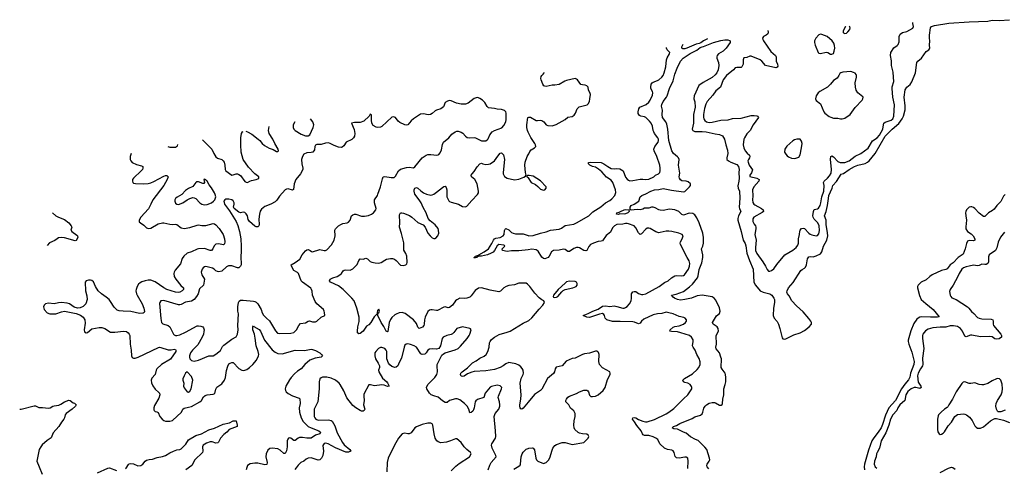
# Model space of a CAD drawing. Header units: inches. Extents: x 2001573 to 2220545, y 644482 to 846830.
# Tile 531 of 656: x 2072950 to 2086599, y 840612 to 846824. Entities that reach past the tile are written whole.
import ezdxf

# ---------------------------------------------------------------- set-up
doc = ezdxf.new("R2010")
doc.units = ezdxf.units.IN
doc.header["$MEASUREMENT"] = 0
doc.layers.add('C0874', color=7, linetype='Continuous')
doc.layers.add('C0884', color=7, linetype='Continuous')

msp = doc.modelspace()

# ---------------------------------------------------------------- linework, layer by layer
at = {"layer": 'C0874', "color": 5, "elevation": 340}
for points in [[(2079290, 845747), (2079250, 845732), (2079165, 845670), (2079130, 845657), (2079110, 845654), (2079070, 845653), (2079007, 845667), (2078930, 845701), (2078910, 845704), (2078882, 845698), (2078850, 845676), (2078823, 845617), (2078790, 845592), (2078730, 845573), (2078710, 845562), (2078670, 845526), (2078645, 845510), (2078612, 845508), (2078550, 845520), (2078505, 845515), (2078408, 845450), (2078377, 845423), (2078330, 845370), (2078310, 845363), (2078287, 845367), (2078219, 845399), (2078198, 845418), (2078159, 845470), (2078130, 845479), (2078110, 845473), (2077970, 845347), (2077950, 845335), (2077912, 845332), (2077890, 845336), (2077850, 845361), (2077833, 845390), (2077827, 845433), (2077828, 845508), (2077810, 845515), (2077793, 845487), (2077721, 845419), (2077670, 845399), (2077590, 845399), (2077552, 845390), (2077585, 845305), (2077596, 845250), (2077592, 845210), (2077579, 845190), (2077553, 845167), (2077475, 845130), (2077443, 845077), (2077422, 845058), (2077406, 845054), (2077370, 845061), (2077310, 845081), (2077252, 845112), (2077230, 845118), (2077190, 845114), (2077130, 845094), (2077070, 845098), (2077050, 845089), (2077042, 845070), (2077036, 845024), (2077015, 844990), (2076990, 844984), (2076930, 844981), (2076890, 844961), (2076870, 844930), (2076857, 844890), (2076860, 844830), (2076876, 844770), (2076873, 844750), (2076845, 844690), (2076776, 844610), (2076757, 844550), (2076746, 844474), (2076730, 844462), (2076670, 844480), (2076650, 844479), (2076631, 844469), (2076550, 844381), (2076514, 844326), (2076490, 844301), (2076432, 844268), (2076350, 844236), (2076300, 844200), (2076285, 844175), (2076273, 844130), (2076264, 844064), (2076268, 843990), (2076264, 843970), (2076250, 843956), (2076230, 843957), (2076210, 843966), (2076135, 844030), (2076119, 844059), (2076107, 844110), (2076090, 844138), (2076070, 844156), (2076050, 844160), (2076010, 844152), (2075990, 844157), (2075922, 844210), (2075914, 844230), (2075925, 844270), (2075924, 844290), (2075910, 844317), (2075890, 844329), (2075850, 844337), (2075810, 844339), (2075792, 844330), (2075782, 844310), (2075791, 844270), (2075859, 844179), (2075952, 844032), (2075975, 843975), (2075999, 843890), (2076017, 843790), (2076022, 843690), (2076021, 843610), (2076015, 843550), (2076019, 843430), (2076011, 843409), (2075990, 843390), (2075970, 843388), (2075890, 843414), (2075846, 843414), (2075818, 843402), (2075750, 843342), (2075710, 843333), (2075690, 843336), (2075670, 843346), (2075647, 843370), (2075623, 843383), (2075550, 843403), (2075530, 843405), (2075510, 843401), (2075493, 843390), (2075479, 843370), (2075467, 843330), (2075473, 843290), (2075511, 843230), (2075496, 843150), (2075445, 843095), (2075422, 843030), (2075402, 842990), (2075370, 842950), (2075330, 842928), (2075250, 842913), (2075190, 842879), (2075170, 842874), (2075150, 842875), (2074950, 842935), (2074907, 842930), (2074892, 842910), (2074888, 842892), (2074906, 842686), (2074916, 842630), (2074934, 842614), (2075008, 842588), (2075030, 842573), (2075081, 842470), (2075090, 842460), (2075110, 842452), (2075130, 842450), (2075170, 842460), (2075250, 842496), (2075410, 842585), (2075430, 842587), (2075461, 842582), (2075487, 842570), (2075497, 842557), (2075507, 842530), (2075505, 842505), (2075497, 842470), (2075478, 842430), (2075419, 842321), (2075347, 842250), (2075320, 842210), (2075305, 842170), (2075303, 842150), (2075308, 842130), (2075330, 842103), (2075370, 842096), (2075430, 842109), (2075570, 842167), (2075630, 842171), (2075670, 842193), (2075736, 842244), (2075762, 842298), (2075782, 842318), (2075890, 842398), (2075950, 842431), (2075970, 842471), (2075979, 842530), (2075976, 842590), (2075982, 842750), (2075974, 842790), (2075972, 842850), (2075985, 842910), (2075994, 842926), (2076010, 842938), (2076050, 842941), (2076190, 842925), (2076210, 842922), (2076230, 842911), (2076250, 842888), (2076298, 842810), (2076310, 842767), (2076330, 842733), (2076370, 842689), (2076412, 842652), (2076494, 842514), (2076525, 842485), (2076550, 842477), (2076710, 842484), (2076750, 842494), (2076788, 842530), (2076821, 842590), (2076845, 842615), (2076913, 842627), (2076950, 842651), (2076966, 842654), (2077010, 842641), (2077050, 842639), (2077070, 842651), (2077130, 842706), (2077178, 842730), (2077177, 842770), (2077173, 842790), (2077161, 842810), (2077068, 842888), (2077044, 842924), (2077011, 843010), (2077005, 843065), (2076997, 843090), (2076985, 843105), (2076870, 843190), (2076852, 843210), (2076813, 843310), (2076802, 843322), (2076750, 843352), (2076716, 843410), (2076715, 843430), (2076770, 843462), (2076832, 843510), (2076867, 843570), (2076910, 843623), (2076930, 843637), (2076950, 843643), (2076978, 843630), (2076995, 843615), (2077010, 843611), (2077110, 843644), (2077170, 843627), (2077190, 843627), (2077210, 843637), (2077273, 843707), (2077310, 843770), (2077325, 843830), (2077317, 843910), (2077329, 843930), (2077370, 843968), (2077402, 843990), (2077430, 844003), (2077490, 844011), (2077510, 844021), (2077531, 844049), (2077549, 844110), (2077570, 844124), (2077590, 844131), (2077610, 844130), (2077690, 844103), (2077730, 844102), (2077785, 844115), (2077829, 844131), (2077854, 844150), (2077889, 844190), (2077894, 844210), (2077867, 844287), (2077870, 844330), (2077910, 844390), (2077917, 844410), (2077954, 844510), (2077978, 844622), (2077991, 844649), (2078010, 844655), (2078098, 844638), (2078140, 844640), (2078162, 844658), (2078200, 844730), (2078230, 844756), (2078310, 844778), (2078350, 844782), (2078410, 844774), (2078430, 844786), (2078529, 844911), (2078585, 844950), (2078610, 844958), (2078650, 844959), (2078732, 844948), (2078750, 844951), (2078762, 844958), (2078779, 844981), (2078797, 845023), (2078810, 845096), (2078827, 845130), (2078901, 845190), (2078942, 845238), (2078988, 845272), (2079010, 845282), (2079030, 845283), (2079070, 845267), (2079091, 845251), (2079129, 845210), (2079154, 845194), (2079190, 845188), (2079252, 845192), (2079270, 845189), (2079350, 845149), (2079370, 845145), (2079411, 845149), (2079430, 845160), (2079444, 845176), (2079469, 845231), (2079500, 845270), (2079530, 845290), (2079632, 845328), (2079662, 845358), (2079687, 845410), (2079696, 845444), (2079695, 845530), (2079687, 845550), (2079670, 845566), (2079630, 845583), (2079570, 845587), (2079530, 845597), (2079450, 845605), (2079430, 845621), (2079397, 845677), (2079365, 845710), (2079330, 845735), (2079310, 845744)], [(2075510, 844614), (2075505, 844610), (2075512, 844570), (2075504, 844556), (2075490, 844554), (2075430, 844578), (2075410, 844581), (2075402, 844578), (2075390, 844570), (2075350, 844513), (2075290, 844485), (2075250, 844459), (2075197, 844403), (2075133, 844367), (2075110, 844350), (2075100, 844330), (2075100, 844310), (2075110, 844284), (2075129, 844269), (2075150, 844267), (2075210, 844286), (2075270, 844329), (2075310, 844350), (2075350, 844361), (2075370, 844359), (2075390, 844347), (2075448, 844290), (2075477, 844270), (2075510, 844260), (2075550, 844265), (2075610, 844290), (2075637, 844310), (2075654, 844330), (2075669, 844370), (2075662, 844402), (2075649, 844429), (2075610, 844494), (2075576, 844536), (2075550, 844588), (2075537, 844597), (2075530, 844608)], [(2075270, 841949), (2075250, 841929), (2075230, 841894), (2075213, 841850), (2075213, 841833), (2075224, 841790), (2075222, 841750), (2075228, 841728), (2075270, 841671), (2075290, 841668), (2075310, 841679), (2075327, 841710), (2075351, 841830), (2075330, 841881)]]:
    msp.add_lwpolyline(points, close=True, dxfattribs=at)
at = {"layer": 'C0874', "color": 5}
for points, elevation in [([(2076765, 845411), (2076764, 845410), (2076742, 845370), (2076742, 845330), (2076751, 845310), (2076770, 845290), (2076850, 845240), (2076910, 845217), (2076950, 845215), (2076970, 845231), (2077018, 845330), (2077027, 845370), (2077014, 845410), (2076981, 845450), (2076980, 845451)], 340), ([(2080000, 845265), (2079988, 845290), (2079981, 845330), (2079980, 845370), (2079992, 845468), (2080000, 845472)], 320), ([(2076084, 845281), (2076110, 845273), (2076170, 845237), (2076254, 845170), (2076277, 845150), (2076310, 845110), (2076343, 845083), (2076410, 845044), (2076466, 845026), (2076510, 845000), (2076530, 844997), (2076536, 845010), (2076535, 845030), (2076488, 845108), (2076458, 845170), (2076408, 845250), (2076401, 845290), (2076410, 845345)], 320), ([(2075485, 845163), (2075510, 845132), (2075613, 845033), (2075641, 844970), (2075670, 844924), (2075690, 844909), (2075750, 844889), (2075773, 844870), (2075785, 844850), (2075796, 844810), (2075800, 844750), (2075810, 844730), (2075890, 844672), (2075910, 844674), (2075950, 844690), (2075970, 844688), (2075990, 844680), (2076010, 844667), (2076070, 844586), (2076090, 844573), (2076110, 844569), (2076141, 844590), (2076162, 844598), (2076230, 844610), (2076250, 844619), (2076265, 844630), (2076264, 844650), (2076211, 844691), (2076123, 844783), (2076048, 844890), (2076022, 844990), (2076015, 845090), (2076015, 845190), (2076027, 845250), (2076040, 845270), (2076048, 845274)], 320), ([(2075002, 845069), (2075030, 845058), (2075110, 845061), (2075140, 845080), (2075144, 845097)], 340), ([(2074497, 844970), (2074480, 844930), (2074481, 844890), (2074489, 844870), (2074507, 844847), (2074570, 844817), (2074641, 844801), (2074655, 844790), (2074659, 844770), (2074652, 844750), (2074636, 844730), (2074526, 844630), (2074515, 844610), (2074513, 844590), (2074519, 844570), (2074530, 844561), (2074554, 844554), (2074670, 844552), (2074730, 844557), (2074770, 844566), (2074810, 844582), (2074950, 844659), (2074970, 844665), (2074990, 844665), (2075007, 844650), (2074994, 844610), (2074949, 844530), (2074795, 844330), (2074770, 844270), (2074734, 844206), (2074628, 844090), (2074607, 844050), (2074607, 844027), (2074625, 844010), (2074670, 843980), (2074710, 843942), (2074735, 843935), (2074770, 843938), (2074870, 843997), (2074929, 844011), (2074950, 844012), (2075030, 843993), (2075070, 843990), (2075110, 843995), (2075130, 843990), (2075190, 843940), (2075230, 843931), (2075310, 843946), (2075410, 843980), (2075430, 843982), (2075474, 843974), (2075530, 843974), (2075630, 844001), (2075650, 843998), (2075670, 843985), (2075714, 843934), (2075770, 843850), (2075787, 843790), (2075793, 843750), (2075790, 843722), (2075781, 843710), (2075770, 843706), (2075710, 843719), (2075670, 843715), (2075646, 843694), (2075629, 843650), (2075610, 843628), (2075590, 843627), (2075510, 843654), (2075430, 843650), (2075410, 843645), (2075331, 843609), (2075270, 843590), (2075227, 843550), (2075204, 843516), (2075178, 843442), (2075104, 843356), (2075090, 843330), (2075086, 843310), (2075091, 843270), (2075113, 843230), (2075183, 843143), (2075221, 843110), (2075219, 843090), (2075201, 843070), (2075171, 843050), (2075150, 843045), (2075110, 843050), (2074990, 843090), (2074950, 843110), (2074830, 843193), (2074770, 843216), (2074730, 843216), (2074690, 843210), (2074645, 843195), (2074619, 843181), (2074599, 843161), (2074579, 843130), (2074564, 843090), (2074562, 843070), (2074569, 843030), (2074578, 843010), (2074646, 842890), (2074669, 842830), (2074679, 842781), (2074677, 842770), (2074660, 842760), (2074610, 842755), (2074490, 842784), (2074386, 842786), (2074330, 842791), (2074301, 842801), (2074262, 842842), (2074210, 842924), (2074190, 842948), (2074150, 842984), (2074086, 843026), (2074040, 843070), (2074000, 843130), (2073974, 843194), (2073952, 843212), (2073930, 843219), (2073902, 843218), (2073871, 843210), (2073857, 843190), (2073863, 843070), (2073881, 843001), (2073886, 842950), (2073865, 842890), (2073830, 842853), (2073790, 842833), (2073750, 842831), (2073704, 842844), (2073641, 842890), (2073610, 842900), (2073530, 842910), (2073490, 842905), (2073430, 842890), (2073350, 842900), (2073310, 842891), (2073289, 842870), (2073282, 842850), (2073288, 842810), (2073330, 842765), (2073370, 842749), (2073450, 842749), (2073530, 842778), (2073570, 842787), (2073734, 842754), (2073794, 842734), (2073830, 842706), (2073855, 842670), (2073859, 842621), (2073842, 842530), (2073850, 842503), (2073870, 842488), (2073890, 842491), (2073950, 842543), (2074050, 842562), (2074090, 842562), (2074130, 842550), (2074155, 842535), (2074170, 842520), (2074210, 842499), (2074270, 842499), (2074390, 842510), (2074430, 842506), (2074456, 842490), (2074470, 842470), (2074475, 842450), (2074481, 842330), (2074497, 842250), (2074498, 842170), (2074507, 842147), (2074530, 842138), (2074550, 842138), (2074593, 842150), (2074874, 842286), (2074890, 842289), (2074905, 842285), (2075010, 842251), (2075050, 842252), (2075090, 842261), (2075110, 842257), (2075116, 842250), (2075113, 842230), (2075039, 842121), (2074916, 842050), (2074853, 841990), (2074843, 841970), (2074826, 841910), (2074782, 841858), (2074771, 841830), (2074776, 841796), (2074794, 841754), (2074827, 841707), (2074881, 841661), (2074888, 841650), (2074893, 841630), (2074878, 841582), (2074819, 841481), (2074808, 841450), (2074810, 841422), (2074816, 841410), (2074830, 841399), (2074850, 841396), (2074870, 841383), (2074894, 841330), (2074924, 841290), (2074950, 841272), (2074970, 841266), (2075030, 841263), (2075070, 841275), (2075193, 841390), (2075212, 841430), (2075230, 841445), (2075290, 841457), (2075330, 841469), (2075448, 841532), (2075470, 841552), (2075499, 841601), (2075519, 841621), (2075550, 841630), (2075630, 841638), (2075654, 841646), (2075671, 841709), (2075683, 841737), (2075750, 841783), (2075790, 841830), (2075802, 841870), (2075815, 841965), (2075834, 842027), (2075850, 842058), (2075866, 842070), (2075890, 842077), (2075910, 842075), (2075990, 841993), (2076030, 841971), (2076050, 841968), (2076070, 841970), (2076098, 841982), (2076134, 842006), (2076182, 842050), (2076234, 842110), (2076262, 842170), (2076263, 842190), (2076258, 842230), (2076227, 842307), (2076216, 842416), (2076203, 842470), (2076182, 842530), (2076180, 842570), (2076190, 842587), (2076197, 842577), (2076270, 842532), (2076290, 842512), (2076346, 842386), (2076450, 842254), (2076490, 842220), (2076510, 842209), (2076530, 842202), (2076590, 842196), (2076770, 842246), (2076896, 842244), (2076990, 842261), (2077010, 842258), (2077050, 842241), (2077110, 842210), (2077136, 842190), (2077147, 842170), (2077131, 842150), (2077044, 842136), (2076970, 842110), (2076902, 842050), (2076850, 841990), (2076802, 841958), (2076760, 841920), (2076712, 841870), (2076690, 841838), (2076640, 841750), (2076630, 841710), (2076633, 841690), (2076644, 841670), (2076670, 841647), (2076730, 841614), (2076825, 841585), (2076835, 841575), (2076840, 841510), (2076825, 841450), (2076827, 841390), (2076850, 841310), (2076880, 841260), (2076930, 841207), (2076951, 841191), (2076991, 841171), (2077099, 841130), (2077121, 841110), (2077113, 841090), (2077050, 841071), (2076990, 841031), (2076930, 841029), (2076870, 841037), (2076830, 841036), (2076809, 841030), (2076770, 840998), (2076750, 840998), (2076710, 841030), (2076690, 841035), (2076676, 841030), (2076665, 841015), (2076659, 840990), (2076658, 840910), (2076650, 840853), (2076630, 840818), (2076610, 840818), (2076563, 840863), (2076530, 840881), (2076450, 840890), (2076416, 840884), (2076390, 840864), (2076366, 840810), (2076362, 840770), (2076382, 840690), (2076375, 840665), (2076350, 840658), (2076250, 840682), (2076210, 840685), (2076146, 840674), (2076110, 840650), (2076097, 840623), (2076089, 840590)], 320), ([(2080000, 843153), (2079990, 843164), (2079970, 843176), (2079870, 843175), (2079808, 843152), (2079730, 843144), (2079693, 843130), (2079663, 843110), (2079615, 843065), (2079590, 843057), (2079470, 843079), (2079350, 843111), (2079310, 843106), (2079266, 843074), (2079210, 843001), (2079190, 842984), (2079150, 842968), (2079110, 842963), (2079050, 842970), (2079010, 842947), (2078990, 842930), (2078948, 842870), (2078910, 842838), (2078890, 842835), (2078850, 842846), (2078830, 842844), (2078743, 842797), (2078730, 842795), (2078670, 842808), (2078650, 842808), (2078630, 842800), (2078610, 842783), (2078570, 842707), (2078562, 842670), (2078557, 842610), (2078551, 842589), (2078532, 842568), (2078490, 842550), (2078470, 842567), (2078450, 842616), (2078410, 842666), (2078294, 842754), (2078250, 842771), (2078210, 842763), (2078170, 842748), (2078150, 842737), (2078110, 842701), (2078089, 842671), (2078071, 842630), (2078053, 842507), (2078050, 842503), (2078030, 842512), (2077996, 842576), (2077959, 842630), (2077917, 842730), (2077913, 842750), (2077919, 842761), (2077930, 842767), (2077938, 842790), (2077930, 842814), (2077910, 842795), (2077904, 842770), (2077905, 842750), (2077864, 842710), (2077817, 842630), (2077790, 842599), (2077759, 842581), (2077710, 842512), (2077670, 842477), (2077650, 842475), (2077633, 842490), (2077632, 842510), (2077638, 842570), (2077655, 842645), (2077655, 842705), (2077625, 842830), (2077585, 842930), (2077555, 842970), (2077434, 843090), (2077370, 843138), (2077259, 843190), (2077245, 843210), (2077256, 843230), (2077289, 843250), (2077350, 843270), (2077390, 843292), (2077411, 843309), (2077434, 843346), (2077450, 843356), (2077470, 843361), (2077530, 843356), (2077570, 843376), (2077627, 843433), (2077652, 843490), (2077670, 843513), (2077710, 843510), (2077750, 843521), (2077770, 843515), (2077810, 843475), (2077830, 843466), (2077876, 843456), (2077928, 843452), (2077959, 843461), (2078010, 843495), (2078034, 843506), (2078090, 843516), (2078117, 843517), (2078146, 843506), (2078170, 843491), (2078230, 843425), (2078270, 843422), (2078304, 843430), (2078316, 843444), (2078320, 843460), (2078317, 843550), (2078305, 843585), (2078274, 843634), (2078273, 843733), (2078245, 843865), (2078216, 843950), (2078222, 844010), (2078217, 844123), (2078227, 844150), (2078248, 844152), (2078270, 844147), (2078352, 844112), (2078386, 844090), (2078470, 844018), (2078542, 843982), (2078570, 843950), (2078610, 843870), (2078640, 843830), (2078670, 843804), (2078690, 843795), (2078710, 843795), (2078719, 843801), (2078745, 843830), (2078761, 843870), (2078758, 843910), (2078750, 843932), (2078710, 843985), (2078639, 844039), (2078612, 844072), (2078587, 844150), (2078543, 844223), (2078515, 844290), (2078490, 844330), (2078428, 844410), (2078417, 844450), (2078420, 844470), (2078430, 844490), (2078450, 844500), (2078470, 844492), (2078510, 844453), (2078548, 844428), (2078590, 844409), (2078650, 844396), (2078670, 844399), (2078690, 844409), (2078730, 844435), (2078810, 844501), (2078830, 844515), (2078850, 844518), (2078861, 844501), (2078870, 844470), (2078872, 844370), (2078898, 844318), (2078910, 844307), (2078930, 844299), (2079032, 844272), (2079090, 844239), (2079130, 844233), (2079150, 844242), (2079218, 844322), (2079298, 844402), (2079311, 844429), (2079311, 844450), (2079292, 844550), (2079259, 844610), (2079212, 844650), (2079210, 844670), (2079221, 844690), (2079250, 844724), (2079290, 844789), (2079330, 844828), (2079350, 844836), (2079370, 844827), (2079410, 844819), (2079450, 844823), (2079470, 844830), (2079530, 844870), (2079557, 844903), (2079590, 844954), (2079610, 844976), (2079630, 844981), (2079655, 844955), (2079670, 844890), (2079650, 844710), (2079653, 844690), (2079672, 844652), (2079710, 844628), (2079810, 844607), (2079870, 844617), (2079937, 844643), (2079962, 844658), (2079969, 844670), (2079961, 844710), (2079954, 844810), (2079959, 844850), (2079983, 844930), (2080000, 844953)], 320), ([(2080000, 844668), (2079992, 844668), (2079982, 844658), (2079982, 844650), (2079997, 844637), (2080000, 844633)], 320), ([(2073405, 844150), (2073450, 844110), (2073490, 844089), (2073570, 844059), (2073633, 844010), (2073666, 843970), (2073671, 843950), (2073658, 843910), (2073671, 843890), (2073741, 843841), (2073751, 843830), (2073755, 843810), (2073735, 843765), (2073719, 843761), (2073570, 843805), (2073530, 843809), (2073490, 843805), (2073468, 843792), (2073435, 843765), (2073364, 843736), (2073329, 843696)], 280), ([(2080000, 843639), (2079870, 843624), (2079770, 843622), (2079710, 843614), (2079642, 843630), (2079637, 843650), (2079676, 843690), (2079670, 843699), (2079663, 843703), (2079590, 843711), (2079568, 843692), (2079532, 843628), (2079513, 843607), (2079488, 843590), (2079435, 843570), (2079351, 843550), (2079310, 843548), (2079286, 843530), (2079270, 843526), (2079250, 843526), (2079245, 843530), (2079260, 843540), (2079267, 843550), (2079310, 843562), (2079313, 843570), (2079390, 843608), (2079450, 843649), (2079470, 843690), (2079497, 843723), (2079516, 843770), (2079530, 843791), (2079550, 843801), (2079610, 843806), (2079651, 843829), (2079667, 843850), (2079673, 843907), (2079678, 843922), (2079690, 843935), (2079730, 843916), (2079770, 843876), (2079790, 843868), (2079821, 843861), (2079930, 843860), (2080000, 843836)], 280), ([(2079446, 840590), (2079467, 840653), (2079485, 840690), (2079553, 840770), (2079549, 840790), (2079500, 840890), (2079491, 840930), (2079496, 840950), (2079545, 841030), (2079549, 841050), (2079548, 841130), (2079526, 841330), (2079543, 841370), (2079590, 841430), (2079605, 841470), (2079606, 841490), (2079601, 841530), (2079583, 841590), (2079586, 841610), (2079629, 841710), (2079633, 841733), (2079610, 841753), (2079570, 841763), (2079490, 841746), (2079470, 841737), (2079404, 841650), (2079385, 841590), (2079296, 841564), (2079272, 841548), (2079264, 841530), (2079250, 841450), (2079240, 841420), (2079230, 841402), (2079210, 841383), (2079190, 841381), (2079175, 841430), (2079151, 841470), (2079114, 841510), (2079050, 841561), (2079013, 841573), (2078990, 841572), (2078910, 841552), (2078876, 841524), (2078850, 841522), (2078810, 841544), (2078750, 841596), (2078690, 841613), (2078655, 841630), (2078632, 841650), (2078592, 841712), (2078590, 841730), (2078608, 841770), (2078707, 841870), (2078733, 841910), (2078740, 841950), (2078736, 842030), (2078739, 842050), (2078787, 842153), (2078803, 842177), (2078823, 842197), (2078848, 842212), (2078988, 842252), (2079030, 842273), (2079059, 842301), (2079154, 842410), (2079182, 842450), (2079192, 842470), (2079209, 842530), (2079201, 842541), (2079188, 842550), (2079090, 842573), (2079010, 842550), (2078970, 842493), (2078950, 842473), (2078930, 842464), (2078870, 842453), (2078822, 842430), (2078806, 842410), (2078783, 842310), (2078759, 842270), (2078730, 842260), (2078670, 842266), (2078630, 842260), (2078610, 842250), (2078585, 842210), (2078566, 842194), (2078530, 842189), (2078510, 842199), (2078452, 842290), (2078417, 842310), (2078370, 842328), (2078330, 842336), (2078309, 842331), (2078290, 842316), (2078279, 842290), (2078244, 842136), (2078210, 842078), (2078190, 842032), (2078167, 842013), (2078150, 842010), (2078110, 842020), (2078083, 842043), (2078065, 842070), (2078039, 842130), (2078040, 842230), (2078030, 842250), (2078011, 842270), (2077970, 842286), (2077950, 842286), (2077923, 842270), (2077885, 842230), (2077875, 842210), (2077873, 842170), (2077883, 842130), (2077919, 842070), (2077937, 842030), (2077937, 842010), (2077924, 841970), (2077929, 841950), (2077981, 841861), (2078039, 841810), (2078050, 841795), (2078071, 841749), (2078050, 841746), (2078003, 841763), (2077970, 841767), (2077870, 841756), (2077811, 841769), (2077790, 841768), (2077723, 841637), (2077719, 841610), (2077724, 841550), (2077717, 841490), (2077733, 841430), (2077726, 841414), (2077710, 841402), (2077690, 841401), (2077670, 841410), (2077608, 841448), (2077570, 841482), (2077486, 841586), (2077444, 841684), (2077395, 841770), (2077378, 841790), (2077330, 841830), (2077270, 841859), (2077210, 841873), (2077150, 841874), (2077130, 841866), (2077111, 841850), (2077100, 841810), (2077101, 841710), (2077085, 841530), (2077034, 841430), (2077030, 841410), (2077033, 841330), (2077040, 841310), (2077056, 841290), (2077090, 841278), (2077230, 841281), (2077270, 841275), (2077284, 841264), (2077318, 841198), (2077350, 841105), (2077425, 840970), (2077450, 840936), (2077528, 840870), (2077539, 840850), (2077506, 840834), (2077470, 840835), (2077330, 840895), (2077227, 840950), (2077190, 840958), (2077170, 840953), (2077154, 840926), (2077161, 840850), (2077153, 840790), (2077132, 840750), (2077110, 840730), (2077090, 840725), (2076990, 840755), (2076948, 840752), (2076921, 840739), (2076890, 840710), (2076848, 840690), (2076810, 840655), (2076784, 840616), (2076764, 840596)], 340), ([(2080000, 841529), (2079930, 841446), (2079910, 841432), (2079895, 841435), (2079887, 841447), (2079884, 841464), (2079884, 841490), (2079899, 841570), (2079901, 841630), (2079889, 841790), (2079903, 841857), (2079930, 841910), (2079935, 841930), (2079929, 841969), (2079916, 841996), (2079898, 842018), (2079870, 842040), (2079830, 842057), (2079754, 842074), (2079730, 842076), (2079690, 842060), (2079650, 842030), (2079610, 842008), (2079530, 841979), (2079410, 841961), (2079250, 841951), (2079216, 841944), (2079158, 841922), (2079110, 841888), (2079090, 841881), (2079070, 841886), (2079063, 841910), (2079065, 841930), (2079082, 841950), (2079158, 842002), (2079229, 842071), (2079280, 842100), (2079330, 842136), (2079390, 842166), (2079415, 842190), (2079440, 842230), (2079458, 842290), (2079465, 842350), (2079473, 842370), (2079490, 842394), (2079530, 842430), (2079596, 842464), (2079710, 842495), (2079750, 842510), (2079930, 842623), (2080000, 842654)], 320), ([(2072950, 841429), (2072970, 841432), (2073150, 841479), (2073170, 841477), (2073214, 841454), (2073266, 841454), (2073350, 841443), (2073372, 841448), (2073410, 841472), (2073430, 841478), (2073494, 841486), (2073521, 841499), (2073570, 841533), (2073633, 841553), (2073651, 841551), (2073690, 841519), (2073712, 841512), (2073731, 841491), (2073722, 841470), (2073679, 841430), (2073593, 841370), (2073582, 841350), (2073573, 841310), (2073564, 841290), (2073530, 841250), (2073493, 841190), (2073415, 841105), (2073385, 841035), (2073330, 840996), (2073263, 840937), (2073242, 840910), (2073222, 840870), (2073190, 840710), (2073218, 840630), (2073262, 840530)], 280), ([(2074415, 840605), (2074427, 840613), (2074457, 840663), (2074470, 840674), (2074490, 840680), (2074530, 840672), (2074590, 840646), (2074630, 840651), (2074659, 840670), (2074690, 840709), (2074710, 840726), (2074746, 840734), (2074790, 840736), (2074858, 840762), (2074930, 840775), (2074970, 840791), (2075030, 840826), (2075084, 840850), (2075130, 840867), (2075170, 840873), (2075190, 840882), (2075252, 840948), (2075290, 841008), (2075390, 841067), (2075470, 841087), (2075570, 841145), (2075650, 841169), (2075770, 841222), (2075857, 841243), (2075910, 841268), (2075951, 841271), (2075967, 841210), (2075967, 841190), (2075853, 841147), (2075822, 841110), (2075781, 841079), (2075732, 841030), (2075707, 840973), (2075696, 840964), (2075670, 840961), (2075619, 840979), (2075590, 840980), (2075539, 840961), (2075492, 840930), (2075484, 840910), (2075491, 840850), (2075482, 840830), (2075380, 840730), (2075337, 840650), (2075252, 840590)], 280), ([(2078930, 840577), (2078997, 840643), (2079042, 840678), (2079184, 840770), (2079209, 840810), (2079199, 840830), (2079149, 840870), (2079110, 840909), (2079068, 840968), (2079010, 841021), (2078990, 841022), (2078923, 840990), (2078868, 840972), (2078790, 840964), (2078750, 840976), (2078732, 840992), (2078711, 841031), (2078695, 841090), (2078675, 841210), (2078666, 841226), (2078650, 841238), (2078610, 841235), (2078530, 841217), (2078450, 841187), (2078428, 841170), (2078375, 841105), (2078350, 841087), (2078330, 841087), (2078290, 841098), (2078250, 841089), (2078202, 841030), (2078144, 840930), (2078059, 840750), (2078045, 840690), (2078039, 840561)], 360), ([(2079802, 840598), (2079870, 840639), (2079887, 840653), (2079892, 840670), (2079902, 840770), (2079915, 840810), (2079930, 840833), (2079970, 840875), (2080000, 840888)], 320), ([(2074030, 840549), (2074170, 840612), (2074196, 840616), (2074290, 840582)], 280)]:
    msp.add_lwpolyline(points, dxfattribs=dict(at, elevation=elevation))
at = {"layer": 'C0884', "color": 5}
for points, elevation in [([(2082503, 840603), (2082478, 840630), (2082474, 840650), (2082480, 840670), (2082508, 840710), (2082516, 840730), (2082513, 840753), (2082475, 840870), (2082450, 840905), (2082356, 840996), (2082319, 841010), (2082250, 841049), (2082190, 841098), (2082150, 841110), (2082070, 841154), (2082017, 841157), (2081995, 841170), (2082015, 841190), (2082057, 841203), (2082101, 841230), (2082270, 841303), (2082310, 841326), (2082390, 841348), (2082410, 841368), (2082422, 841390), (2082436, 841444), (2082451, 841470), (2082470, 841492), (2082507, 841513), (2082550, 841523), (2082583, 841523), (2082598, 841518), (2082650, 841488), (2082675, 841485), (2082686, 841494), (2082692, 841510), (2082697, 841570), (2082712, 841630), (2082710, 841710), (2082732, 841770), (2082738, 841810), (2082739, 841870), (2082735, 841910), (2082729, 841930), (2082686, 841986), (2082675, 842010), (2082679, 842130), (2082669, 842150), (2082652, 842210), (2082607, 842267), (2082601, 842290), (2082610, 842330), (2082607, 842450), (2082636, 842510), (2082633, 842550), (2082621, 842570), (2082565, 842610), (2082555, 842630), (2082610, 842723), (2082650, 842757), (2082659, 842790), (2082650, 842833), (2082601, 842941), (2082578, 842970), (2082550, 842985), (2082410, 843011), (2082342, 842998), (2082261, 842970), (2082170, 842948), (2082110, 842942), (2082070, 842950), (2082029, 842970), (2082010, 842983), (2081984, 843010), (2082050, 843022), (2082150, 843062), (2082235, 843125), (2082278, 843162), (2082347, 843250), (2082357, 843277), (2082370, 843367), (2082405, 843455), (2082420, 843530), (2082418, 843570), (2082402, 843650), (2082421, 843690), (2082428, 843730), (2082428, 843808), (2082420, 843870), (2082371, 844010), (2082339, 844079), (2082310, 844124), (2082281, 844141), (2082230, 844146), (2082150, 844119), (2082130, 844125), (2082087, 844170), (2082030, 844190), (2081958, 844202), (2081870, 844182), (2081830, 844185), (2081810, 844190), (2081760, 844220), (2081730, 844228), (2081710, 844228), (2081670, 844215), (2081610, 844216), (2081590, 844202), (2081552, 844192), (2081510, 844198), (2081426, 844186), (2081415, 844195), (2081415, 844230), (2081428, 844252), (2081470, 844271), (2081535, 844310), (2081550, 844371), (2081573, 844390), (2081628, 844412), (2081698, 844450), (2081750, 844467), (2081810, 844473), (2081870, 844486), (2081984, 844464), (2082150, 844442), (2082170, 844447), (2082190, 844462), (2082236, 844510), (2082249, 844530), (2082249, 844550), (2082218, 844578), (2082190, 844587), (2082130, 844593), (2082110, 844607), (2082097, 844630), (2082092, 844650), (2082102, 844698), (2082084, 844810), (2082092, 844890), (2082084, 844910), (2082070, 844927), (2082014, 844970), (2081992, 845010), (2081950, 845152), (2081933, 845310), (2081920, 845380), (2081908, 845408), (2081863, 845470), (2081855, 845510), (2081861, 845570), (2081848, 845628), (2081851, 845650), (2081869, 845690), (2081918, 845750), (2081928, 845770), (2081957, 845870), (2082010, 845980), (2082034, 846070), (2082066, 846154), (2082111, 846250), (2082146, 846290), (2082245, 846355), (2082336, 846404), (2082382, 846438), (2082410, 846450), (2082430, 846453), (2082570, 846510), (2082670, 846538), (2082725, 846545), (2082765, 846545), (2082790, 846537), (2082797, 846530), (2082797, 846510), (2082744, 846430), (2082703, 846390), (2082639, 846350), (2082618, 846330), (2082612, 846310), (2082613, 846290), (2082638, 846230), (2082643, 846190), (2082633, 846130), (2082614, 846090), (2082590, 846060), (2082550, 846026), (2082424, 845956), (2082367, 845913), (2082298, 845770), (2082294, 845730), (2082308, 845688), (2082313, 845613), (2082290, 845510), (2082289, 845390), (2082271, 845310), (2082280, 845290), (2082310, 845277), (2082410, 845276), (2082467, 845270), (2082590, 845242), (2082650, 845235), (2082694, 845214), (2082719, 845170), (2082738, 845090), (2082764, 845016), (2082768, 844970), (2082753, 844910), (2082755, 844890), (2082775, 844870), (2082810, 844850), (2082890, 844818), (2082913, 844790), (2082922, 844750), (2082920, 844710), (2082924, 844630), (2082921, 844590), (2082906, 844526), (2082912, 844492), (2082930, 844450), (2082931, 844351), (2082925, 844230), (2082928, 844210), (2082945, 844170), (2082913, 844110), (2082905, 844070), (2082906, 844050), (2082951, 843890), (2082977, 843770), (2083005, 843725), (2083015, 843695), (2083032, 843590), (2083067, 843490), (2083118, 843370), (2083128, 843190), (2083150, 843150), (2083217, 843070), (2083255, 843050), (2083350, 843028), (2083375, 843010), (2083404, 842970), (2083412, 842950), (2083414, 842910), (2083401, 842830), (2083393, 842730), (2083410, 842690), (2083450, 842644), (2083468, 842610), (2083488, 842550), (2083519, 842419), (2083530, 842404), (2083550, 842398), (2083570, 842403), (2083681, 842459), (2083769, 842490), (2083830, 842519), (2083894, 842570), (2083925, 842610), (2083927, 842630), (2083919, 842650), (2083890, 842686), (2083810, 842779), (2083720, 842860), (2083655, 842930), (2083618, 842998), (2083593, 843030), (2083584, 843050), (2083587, 843070), (2083608, 843110), (2083673, 843187), (2083780, 843350), (2083795, 843365), (2083830, 843382), (2083844, 843396), (2083859, 843430), (2083870, 843511), (2083890, 843542), (2083910, 843546), (2083950, 843542), (2083990, 843552), (2084050, 843584), (2084070, 843610), (2084093, 843690), (2084137, 843770), (2084151, 843830), (2084149, 843871), (2084131, 843990), (2084128, 844048), (2084107, 844110), (2084132, 844168), (2084150, 844250), (2084160, 844350), (2084169, 844390), (2084212, 844490), (2084223, 844530), (2084275, 844585), (2084336, 844684), (2084370, 844695), (2084447, 844750), (2084522, 844790), (2084570, 844810), (2084670, 844833), (2084702, 844850), (2084726, 844870), (2084811, 844970), (2084950, 845210), (2084965, 845230), (2085046, 845310), (2085135, 845385), (2085183, 845450), (2085203, 845490), (2085223, 845577), (2085226, 845630), (2085210, 845750), (2085227, 845853), (2085250, 845891), (2085294, 845926), (2085318, 845962), (2085367, 846090), (2085389, 846230), (2085399, 846250), (2085450, 846290), (2085515, 846385), (2085553, 846407), (2085561, 846419), (2085566, 846430), (2085563, 846470), (2085566, 846530), (2085560, 846570), (2085561, 846610), (2085574, 846710), (2085591, 846730), (2085630, 846746), (2085830, 846778), (2086110, 846797), (2086370, 846805), (2086430, 846818), (2086530, 846813), (2086670, 846824)], 260), ([(2083320, 846675), (2083328, 846650), (2083322, 846630), (2083300, 846610), (2083263, 846590), (2083249, 846570), (2083250, 846550), (2083261, 846530), (2083365, 846385), (2083427, 846327), (2083435, 846310), (2083435, 846250), (2083455, 846210), (2083458, 846182), (2083450, 846165), (2083430, 846158), (2083290, 846190), (2083240, 846250), (2083213, 846270), (2083090, 846320), (2083070, 846319), (2083030, 846303), (2082990, 846296), (2082980, 846270), (2082977, 846210), (2082962, 846170), (2082950, 846161), (2082890, 846163), (2082870, 846157), (2082844, 846130), (2082750, 846051), (2082703, 845990), (2082664, 845890), (2082601, 845839), (2082559, 845781), (2082479, 845690), (2082463, 845657), (2082444, 845596), (2082430, 845510), (2082428, 845470), (2082434, 845450), (2082449, 845429), (2082472, 845412), (2082510, 845402), (2082550, 845406), (2082670, 845433), (2082770, 845437), (2082830, 845456), (2082950, 845460), (2083090, 845497), (2083130, 845499), (2083170, 845493), (2083177, 845490), (2083190, 845470), (2083116, 845370), (2083076, 845290), (2083030, 845244), (2082997, 845190), (2082989, 845170), (2082979, 845090), (2082988, 845048), (2083007, 845007), (2083034, 844974), (2083065, 844950), (2083073, 844930), (2083066, 844910), (2083051, 844889), (2083046, 844870), (2083048, 844850), (2083061, 844810), (2083107, 844747), (2083106, 844730), (2083095, 844705), (2083070, 844670), (2083071, 844651), (2083168, 844628), (2083199, 844610), (2083198, 844590), (2083128, 844510), (2083110, 844470), (2083115, 844385), (2083107, 844330), (2083114, 844294), (2083125, 844270), (2083139, 844259), (2083233, 844210), (2083258, 844190), (2083260, 844170), (2083244, 844156), (2083128, 844090), (2083112, 844068), (2083112, 844030), (2083131, 843991), (2083148, 843970), (2083155, 843950), (2083155, 843930), (2083141, 843850), (2083158, 843770), (2083148, 843668), (2083151, 843630), (2083168, 843588), (2083254, 843470), (2083290, 843410), (2083310, 843367), (2083330, 843344), (2083350, 843344), (2083370, 843350), (2083404, 843376), (2083445, 843435), (2083555, 843570), (2083670, 843632), (2083716, 843670), (2083737, 843703), (2083745, 843730), (2083746, 843790), (2083760, 843850), (2083764, 843896), (2083769, 843911), (2083790, 843931), (2083810, 843937), (2083830, 843932), (2083890, 843870), (2083910, 843853), (2083930, 843844), (2083990, 843832), (2084010, 843838), (2084030, 843861), (2084037, 843903), (2084031, 843970), (2084016, 844010), (2083964, 844064), (2083948, 844090), (2083945, 844110), (2083953, 844167), (2083965, 844194), (2084010, 844205), (2084025, 844215), (2084045, 844250), (2084058, 844290), (2084071, 844370), (2084096, 844450), (2084100, 844530), (2084092, 844570), (2084100, 844590), (2084148, 844630), (2084178, 844662), (2084199, 844701), (2084203, 844750), (2084189, 844891), (2084196, 844930), (2084210, 844940), (2084230, 844926), (2084290, 844862), (2084326, 844846), (2084390, 844847), (2084448, 844870), (2084530, 844933), (2084610, 844970), (2084710, 845047), (2084774, 845146), (2084839, 845190), (2084870, 845227), (2084914, 845310), (2084923, 845370), (2084930, 845390), (2084950, 845404), (2085029, 845431), (2085053, 845450), (2085068, 845490), (2085075, 845645), (2085052, 845750), (2085044, 845870), (2085047, 845893), (2085070, 845970), (2085061, 846030), (2085059, 846099), (2085037, 846190), (2085035, 846255), (2085021, 846330), (2085027, 846370), (2085070, 846437), (2085115, 846465), (2085130, 846481), (2085141, 846519), (2085143, 846590), (2085157, 846623), (2085190, 846647), (2085250, 846663), (2085333, 846707), (2085342, 846730), (2085330, 846770), (2085331, 846785)], 280), ([(2084395, 846732), (2084396, 846730), (2084364, 846670), (2084366, 846646), (2084370, 846641), (2084390, 846634), (2084410, 846640), (2084430, 846655), (2084458, 846690), (2084463, 846710), (2084455, 846730), (2084458, 846735)], 320), ([(2082487, 846558), (2082430, 846534), (2082394, 846506), (2082370, 846496), (2082330, 846487), (2082200, 846430), (2082170, 846422), (2082143, 846423), (2082130, 846430), (2082130, 846450), (2082147, 846488)], 260), ([(2080000, 843836), (2080010, 843833), (2080070, 843834), (2080170, 843867), (2080250, 843885), (2080310, 843911), (2080430, 843923), (2080461, 843939), (2080510, 843973), (2080630, 843994), (2080670, 844010), (2080838, 844110), (2080895, 844165), (2081005, 844235), (2081070, 844290), (2081130, 844320), (2081158, 844342), (2081198, 844390), (2081214, 844430), (2081210, 844470), (2081173, 844570), (2081150, 844600), (2081086, 844646), (2081018, 844718), (2080976, 844756), (2080930, 844784), (2080890, 844793), (2080852, 844810), (2080833, 844830), (2080835, 844845), (2080869, 844851), (2081010, 844845), (2081049, 844830), (2081104, 844790), (2081150, 844766), (2081190, 844761), (2081230, 844765), (2081270, 844757), (2081314, 844730), (2081350, 844642), (2081370, 844614), (2081390, 844601), (2081410, 844594), (2081450, 844596), (2081550, 844618), (2081590, 844618), (2081630, 844612), (2081670, 844616), (2081741, 844650), (2081765, 844670), (2081806, 844690), (2081823, 844710), (2081830, 844730), (2081830, 844770), (2081822, 844810), (2081784, 844930), (2081745, 845010), (2081743, 845030), (2081757, 845070), (2081800, 845130), (2081807, 845150), (2081807, 845170), (2081797, 845190), (2081749, 845250), (2081739, 845270), (2081731, 845290), (2081724, 845350), (2081706, 845390), (2081681, 845421), (2081628, 845468), (2081610, 845479), (2081560, 845490), (2081540, 845500), (2081526, 845526), (2081523, 845550), (2081532, 845588), (2081548, 845612), (2081633, 845650), (2081670, 845681), (2081690, 845710), (2081721, 845779), (2081726, 845810), (2081723, 845830), (2081700, 845870), (2081697, 845890), (2081706, 845934), (2081717, 845950), (2081730, 845959), (2081790, 845981), (2081810, 845993), (2081850, 846028), (2081868, 846050), (2081885, 846090), (2081905, 846170), (2081917, 846270), (2081925, 846295), (2081958, 846350), (2081961, 846370), (2081950, 846386), (2081925, 846405), (2081918, 846430), (2081917, 846441)], 280), ([(2080000, 845472), (2080010, 845477), (2080030, 845473), (2080110, 845430), (2080130, 845427), (2080170, 845431), (2080190, 845428), (2080218, 845410), (2080250, 845370), (2080270, 845359), (2080330, 845356), (2080387, 845373), (2080510, 845443), (2080550, 845473), (2080610, 845486), (2080637, 845503), (2080657, 845530), (2080677, 845590), (2080704, 845616), (2080815, 845645), (2080830, 845661), (2080847, 845693), (2080855, 845730), (2080861, 845790), (2080855, 845815), (2080836, 845850), (2080829, 845890), (2080813, 845910), (2080790, 845920), (2080750, 845922), (2080730, 845928), (2080682, 845990), (2080670, 846001), (2080650, 846008), (2080530, 845983), (2080506, 845974), (2080430, 845927), (2080370, 845917), (2080330, 845918), (2080250, 845898), (2080230, 845902), (2080216, 845910), (2080202, 845930), (2080177, 845990), (2080174, 846010), (2080180, 846040), (2080187, 846053), (2080209, 846070), (2080219, 846090), (2080217, 846095)], 320), ([(2080000, 844953), (2080010, 844966), (2080023, 844997), (2080039, 845021), (2080085, 845050), (2080104, 845070), (2080102, 845090), (2080091, 845110), (2080034, 845194), (2080000, 845265)], 320), ([(2080000, 844633), (2080041, 844570), (2080102, 844542), (2080135, 844515), (2080170, 844476), (2080210, 844463), (2080228, 844470), (2080248, 844490), (2080249, 844510), (2080170, 844592), (2080070, 844656), (2080011, 844669), (2080000, 844668)], 320), ([(2086610, 844405), (2086590, 844382), (2086552, 844308), (2086496, 844250), (2086458, 844202), (2086437, 844183), (2086380, 844150), (2086330, 844098), (2086310, 844101), (2086250, 844144), (2086190, 844209), (2086170, 844223), (2086150, 844232), (2086133, 844233), (2086110, 844226), (2086074, 844190), (2086065, 844170), (2086062, 844150), (2086064, 844110), (2086075, 844050), (2086065, 843955), (2086068, 843930), (2086090, 843891), (2086140, 843860), (2086168, 843830), (2086191, 843790), (2086191, 843770), (2086170, 843762), (2086110, 843766), (2086090, 843757), (2086075, 843725), (2086059, 843650), (2086030, 843579), (2085960, 843530), (2085890, 843455), (2085850, 843430), (2085805, 843375), (2085790, 843366), (2085730, 843352), (2085599, 843290), (2085567, 843270), (2085516, 843224), (2085448, 843190), (2085406, 843150), (2085396, 843130), (2085395, 843110), (2085424, 843004), (2085449, 842950), (2085510, 842893), (2085613, 842810), (2085698, 842710), (2085675, 842705), (2085577, 842703), (2085450, 842710), (2085430, 842705), (2085407, 842693), (2085385, 842675), (2085343, 842617), (2085303, 842517), (2085268, 842388), (2085267, 842370), (2085274, 842330), (2085318, 842218), (2085348, 842090), (2085344, 842050), (2085301, 841930), (2085290, 841875), (2085270, 841835), (2085221, 841779), (2085174, 841710), (2085091, 841550), (2085000, 841450), (2084952, 841348), (2084910, 841216), (2084890, 841170), (2084851, 841110), (2084790, 841034), (2084764, 840990), (2084716, 840864), (2084662, 840670), (2084656, 840630), (2084661, 840590)], 260), ([(2082211, 840610), (2082217, 840710), (2082210, 840750), (2082190, 840765), (2082170, 840768), (2082090, 840753), (2082055, 840755), (2082037, 840777), (2082023, 840830), (2082010, 840854), (2081990, 840864), (2081930, 840872), (2081891, 840891), (2081822, 840950), (2081796, 841010), (2081768, 841030), (2081730, 841048), (2081670, 841066), (2081610, 841067), (2081594, 841074), (2081582, 841090), (2081567, 841130), (2081505, 841205), (2081475, 841255), (2081445, 841290), (2081449, 841310), (2081470, 841315), (2081490, 841311), (2081529, 841289), (2081590, 841263), (2081627, 841253), (2081650, 841255), (2081750, 841288), (2081910, 841366), (2081950, 841390), (2082019, 841441), (2082071, 841489), (2082150, 841572), (2082213, 841627), (2082268, 841710), (2082268, 841730), (2082263, 841743), (2082244, 841770), (2082210, 841790), (2082170, 841798), (2082150, 841808), (2082141, 841830), (2082166, 841854), (2082278, 841922), (2082341, 841979), (2082364, 842010), (2082383, 842050), (2082384, 842084), (2082370, 842133), (2082335, 842190), (2082313, 842250), (2082284, 842290), (2082278, 842310), (2082287, 842370), (2082285, 842390), (2082264, 842430), (2082235, 842450), (2082116, 842490), (2082070, 842500), (2081985, 842505), (2081965, 842510), (2081966, 842530), (2082010, 842567), (2082030, 842576), (2082090, 842587), (2082150, 842607), (2082182, 842630), (2082192, 842650), (2082192, 842670), (2082176, 842690), (2082159, 842699), (2082090, 842714), (2082009, 842749), (2081950, 842767), (2081910, 842773), (2081850, 842757), (2081790, 842753), (2081730, 842737), (2081604, 842676), (2081570, 842650), (2081550, 842620), (2081530, 842611), (2081474, 842634), (2081450, 842639), (2081273, 842647), (2081170, 842647), (2081090, 842670), (2081078, 842678), (2081068, 842690), (2081058, 842730), (2081050, 842744), (2081030, 842755), (2080990, 842747), (2080850, 842699), (2080810, 842705), (2080761, 842730), (2080830, 842754), (2080894, 842790), (2080970, 842816), (2081030, 842856), (2081070, 842860), (2081130, 842854), (2081190, 842860), (2081230, 842854), (2081310, 842830), (2081330, 842830), (2081350, 842837), (2081370, 842852), (2081404, 842890), (2081426, 842930), (2081431, 842969), (2081430, 843030), (2081450, 843057), (2081470, 843062), (2081490, 843058), (2081530, 843033), (2081570, 843020), (2081590, 843020), (2081630, 843030), (2081813, 843130), (2081890, 843183), (2081940, 843210), (2081988, 843250), (2082030, 843275), (2082050, 843284), (2082130, 843276), (2082150, 843281), (2082168, 843292), (2082220, 843370), (2082235, 843410), (2082240, 843450), (2082230, 843487), (2082203, 843530), (2082111, 843710), (2082107, 843730), (2082110, 843750), (2082134, 843790), (2082149, 843830), (2082135, 843850), (2082087, 843867), (2081990, 843892), (2081950, 843897), (2081910, 843896), (2081830, 843876), (2081810, 843875), (2081770, 843888), (2081690, 843932), (2081670, 843939), (2081650, 843936), (2081630, 843925), (2081570, 843858), (2081550, 843852), (2081530, 843874), (2081490, 843941), (2081468, 843968), (2081390, 843999), (2081370, 844004), (2081350, 844004), (2081310, 843991), (2081230, 843986), (2081197, 843970), (2081170, 843943), (2081139, 843881), (2081082, 843838), (2081030, 843763), (2081010, 843756), (2080970, 843751), (2080905, 843730), (2080865, 843710), (2080838, 843682), (2080811, 843629), (2080796, 843624), (2080770, 843630), (2080710, 843665), (2080690, 843671), (2080670, 843671), (2080630, 843658), (2080570, 843612), (2080550, 843616), (2080510, 843642), (2080490, 843646), (2080430, 843634), (2080352, 843628), (2080323, 843610), (2080291, 843550), (2080274, 843530), (2080230, 843512), (2080210, 843517), (2080190, 843534), (2080137, 843617), (2080110, 843636), (2080050, 843645), (2080000, 843639)], 280), ([(2086600, 843880), (2086546, 843814), (2086515, 843745), (2086494, 843666), (2086475, 843630), (2086389, 843570), (2086379, 843541), (2086379, 843470), (2086369, 843450), (2086350, 843436), (2086330, 843432), (2086290, 843438), (2086250, 843420), (2086230, 843418), (2086170, 843425), (2086110, 843409), (2086070, 843404), (2086034, 843390), (2086010, 843370), (2085973, 843310), (2085954, 843266), (2085890, 843146), (2085848, 843090), (2085841, 843061), (2085848, 843010), (2085856, 842990), (2085874, 842974), (2085930, 842950), (2086090, 842846), (2086108, 842830), (2086143, 842783), (2086176, 842756), (2086230, 842702), (2086250, 842689), (2086290, 842682), (2086417, 842677), (2086439, 842670), (2086446, 842650), (2086443, 842610), (2086448, 842588), (2086553, 842470), (2086561, 842450), (2086559, 842430), (2086530, 842403), (2086490, 842398), (2086470, 842405), (2086430, 842432), (2086390, 842439), (2086270, 842431), (2086150, 842457), (2086130, 842455), (2086070, 842431), (2086050, 842440), (2086020, 842510), (2085990, 842550), (2085950, 842575), (2085893, 842587), (2085850, 842584), (2085790, 842567), (2085710, 842568), (2085610, 842555), (2085542, 842538), (2085505, 842515), (2085470, 842470), (2085463, 842450), (2085463, 842410), (2085486, 842270), (2085463, 842137), (2085471, 842050), (2085464, 842030), (2085437, 841990), (2085405, 841930), (2085394, 841890), (2085405, 841805), (2085442, 841750), (2085447, 841730), (2085430, 841718), (2085372, 841732), (2085350, 841729), (2085308, 841712), (2085264, 841676), (2085246, 841654), (2085236, 841630), (2085221, 841550), (2085151, 841490), (2085123, 841450), (2085109, 841410), (2085052, 841350), (2085022, 841290), (2084999, 841210), (2084956, 841104), (2084894, 840990), (2084881, 840950), (2084869, 840890), (2084835, 840830), (2084828, 840810), (2084821, 840770), (2084799, 840710), (2084793, 840670), (2084810, 840634), (2084832, 840612)], 280), ([(2080000, 842654), (2080010, 842658), (2080050, 842696), (2080150, 842816), (2080204, 842870), (2080224, 842910), (2080218, 842930), (2080190, 842944), (2080150, 842972), (2080090, 843038), (2080021, 843130), (2080000, 843153)], 320), ([(2080000, 840888), (2080010, 840892), (2080057, 840897), (2080070, 840890), (2080088, 840868), (2080106, 840750), (2080114, 840730), (2080133, 840710), (2080210, 840678), (2080248, 840692), (2080284, 840730), (2080304, 840770), (2080325, 840850), (2080341, 840890), (2080370, 840928), (2080390, 840939), (2080470, 840970), (2080510, 840970), (2080610, 840943), (2080769, 840971), (2080790, 840986), (2080832, 841030), (2080838, 841050), (2080832, 841070), (2080810, 841086), (2080750, 841089), (2080710, 841098), (2080690, 841109), (2080648, 841148), (2080638, 841170), (2080633, 841210), (2080637, 841270), (2080650, 841330), (2080649, 841370), (2080642, 841390), (2080630, 841408), (2080585, 841445), (2080562, 841490), (2080522, 841530), (2080520, 841550), (2080528, 841570), (2080550, 841597), (2080570, 841612), (2080670, 841649), (2080710, 841671), (2080770, 841694), (2080810, 841693), (2080824, 841684), (2080833, 841670), (2080850, 841625), (2080867, 841607), (2080890, 841604), (2080930, 841612), (2080970, 841630), (2081038, 841690), (2081066, 841730), (2081099, 841841), (2081135, 841910), (2081137, 841930), (2081129, 841950), (2081030, 842005), (2080989, 842049), (2080979, 842090), (2080983, 842190), (2080975, 842215), (2080965, 842225), (2080950, 842234), (2080930, 842233), (2080850, 842207), (2080781, 842199), (2080750, 842190), (2080650, 842137), (2080610, 842132), (2080526, 842094), (2080470, 842030), (2080389, 842011), (2080375, 841990), (2080364, 841950), (2080350, 841925), (2080266, 841854), (2080190, 841707), (2080170, 841688), (2080088, 841632), (2080000, 841529)], 320), ([(2086610, 841419), (2086550, 841395), (2086514, 841394), (2086503, 841403), (2086490, 841430), (2086483, 841470), (2086485, 841510), (2086504, 841550), (2086556, 841630), (2086570, 841670), (2086574, 841714), (2086570, 841776), (2086551, 841831), (2086531, 841851), (2086510, 841856), (2086490, 841853), (2086430, 841825), (2086372, 841788), (2086310, 841769), (2086287, 841767), (2086252, 841772), (2086190, 841794), (2086134, 841786), (2086110, 841787), (2086050, 841807), (2086030, 841806), (2086010, 841788), (2085930, 841670), (2085882, 841570), (2085829, 841491), (2085817, 841463), (2085808, 841452), (2085770, 841430), (2085722, 841390), (2085688, 841352), (2085681, 841339), (2085672, 841290), (2085672, 841150), (2085677, 841117), (2085695, 841090), (2085710, 841082), (2085730, 841083), (2085750, 841096), (2085770, 841116), (2085822, 841198), (2085867, 841250), (2085913, 841330), (2085950, 841355), (2085990, 841363), (2086030, 841365), (2086050, 841362), (2086073, 841353), (2086119, 841319), (2086154, 841274), (2086190, 841202), (2086210, 841180), (2086230, 841169), (2086270, 841168), (2086310, 841184), (2086410, 841267), (2086450, 841294), (2086470, 841300), (2086490, 841301), (2086590, 841280), (2086670, 841244)], 320), ([(2085710, 840555), (2085825, 840615), (2085866, 840626), (2085884, 840624), (2085920, 840600)], 280)]:
    msp.add_lwpolyline(points, dxfattribs=dict(at, elevation=elevation))
for points, elevation in [([(2084050, 846624), (2084030, 846616), (2083986, 846570), (2083969, 846531), (2083966, 846510), (2083976, 846470), (2084019, 846370), (2084030, 846359), (2084050, 846357), (2084130, 846374), (2084152, 846370), (2084190, 846346), (2084210, 846345), (2084230, 846358), (2084241, 846390), (2084248, 846430), (2084247, 846467), (2084238, 846498), (2084213, 846530), (2084146, 846590), (2084070, 846621)], 320), ([(2084470, 846106), (2084360, 846100), (2084331, 846089), (2084320, 846080), (2084307, 846050), (2084283, 846017), (2084230, 845982), (2084191, 845930), (2084150, 845890), (2084044, 845830), (2084018, 845810), (2083990, 845770), (2083982, 845730), (2083990, 845706), (2084050, 845661), (2084099, 845550), (2084112, 845532), (2084170, 845485), (2084193, 845473), (2084230, 845462), (2084290, 845459), (2084330, 845450), (2084350, 845450), (2084390, 845462), (2084461, 845510), (2084531, 845609), (2084628, 845710), (2084640, 845730), (2084642, 845750), (2084638, 845758), (2084570, 845813), (2084546, 845850), (2084537, 845890), (2084532, 845948), (2084551, 846030), (2084551, 846050), (2084545, 846065), (2084530, 846082), (2084510, 846094)], 320), ([(2083722, 845170), (2083690, 845160), (2083670, 845147), (2083585, 845075), (2083558, 845030), (2083554, 844990), (2083570, 844962), (2083590, 844939), (2083610, 844925), (2083650, 844908), (2083690, 844900), (2083710, 844905), (2083750, 844921), (2083770, 844952), (2083790, 845050), (2083796, 845110), (2083790, 845144), (2083769, 845169)], 320), ([(2081330, 844130), (2081270, 844134), (2081250, 844128), (2081223, 844130), (2081228, 844152), (2081262, 844158), (2081277, 844170), (2081330, 844193), (2081350, 844195), (2081394, 844190), (2081398, 844170), (2081381, 844150), (2081350, 844134)], 260), ([(2080570, 843202), (2080530, 843192), (2080510, 843178), (2080416, 843090), (2080352, 843010), (2080345, 842990), (2080350, 842982), (2080370, 842978), (2080390, 842983), (2080408, 842990), (2080464, 843056), (2080486, 843074), (2080514, 843086), (2080618, 843110), (2080662, 843130), (2080677, 843150), (2080677, 843170), (2080669, 843189), (2080650, 843199)], 320)]:
    msp.add_lwpolyline(points, close=True, dxfattribs=dict(at, elevation=elevation))

doc.saveas('drawing.dxf')
